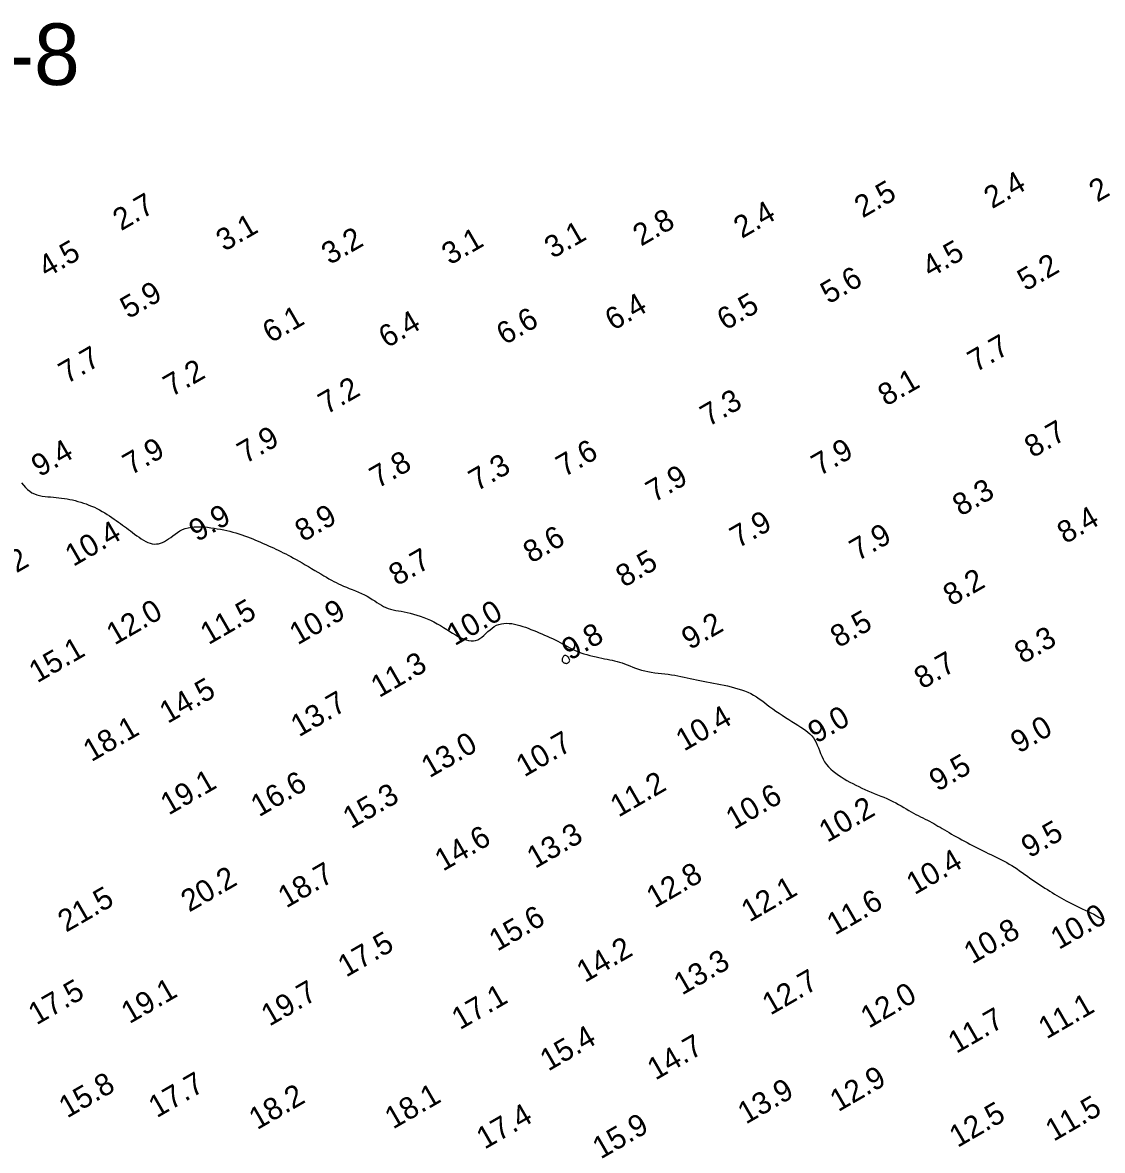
# Model space of a CAD drawing. Extents: x 3024098 to 3056816, y 418252 to 509144.
# Drawn here: x 3027391.3 to 3027637.1, y 419862.6 to 420119.3 of the extents above; entities that cross this region are included whole.
import ezdxf

# ---------------------------------------------------------------- set-up
doc = ezdxf.new("R2010")
doc.units = 0
for name, color, linetype in [('V-CHAN-CONT-EL10', 7, 'Continuous'), ('V-CHAN-NAID', 7, 'Continuous'), ('V-TOPO-SOUN-0911', 7, 'Continuous')]:
    doc.layers.add(name, color=color, linetype=linetype)

msp = doc.modelspace()

# ---------------------------------------------------------------- linework, layer by layer
at = {"layer": 'V-CHAN-CONT-EL10'}
msp.add_lwpolyline([(3027391.11, 420014.54), (3027391.54, 420014.02), (3027391.99, 420013.53), (3027392.46, 420013.07), (3027392.96, 420012.66), (3027393.48, 420012.31), (3027394.03, 420012.03), (3027394.6, 420011.82), (3027395.2, 420011.66), (3027395.82, 420011.55), (3027396.45, 420011.46), (3027397.08, 420011.4), (3027397.72, 420011.35), (3027398.36, 420011.31), (3027398.99, 420011.25), (3027399.61, 420011.18), (3027400.23, 420011.1), (3027400.85, 420011.01), (3027401.46, 420010.91), (3027402.08, 420010.79), (3027402.7, 420010.66), (3027403.32, 420010.51), (3027403.94, 420010.34), (3027404.57, 420010.16), (3027405.2, 420009.97), (3027405.82, 420009.75), (3027406.45, 420009.52), (3027407.06, 420009.26), (3027407.68, 420008.99), (3027408.28, 420008.7), (3027408.87, 420008.39), (3027409.46, 420008.07), (3027410.03, 420007.73), (3027410.58, 420007.38), (3027411.13, 420007.03), (3027411.66, 420006.67), (3027412.17, 420006.32), (3027412.67, 420005.97), (3027413.15, 420005.63), (3027413.62, 420005.29), (3027414.08, 420004.96), (3027414.53, 420004.62), (3027414.98, 420004.29), (3027415.44, 420003.95), (3027415.9, 420003.61), (3027416.37, 420003.25), (3027416.85, 420002.89), (3027417.34, 420002.53), (3027417.84, 420002.17), (3027418.35, 420001.83), (3027418.86, 420001.51), (3027419.36, 420001.23), (3027419.86, 420001), (3027420.36, 420000.82), (3027420.84, 420000.7), (3027421.32, 420000.64), (3027421.79, 420000.65), (3027422.25, 420000.71), (3027422.72, 420000.82), (3027423.18, 420000.99), (3027423.64, 420001.22), (3027424.11, 420001.49), (3027424.58, 420001.81), (3027425.06, 420002.16), (3027425.55, 420002.53), (3027426.06, 420002.91), (3027426.59, 420003.28), (3027427.15, 420003.62), (3027427.73, 420003.92), (3027428.35, 420004.17), (3027429, 420004.36), (3027429.69, 420004.48), (3027430.4, 420004.55), (3027431.13, 420004.58), (3027431.88, 420004.56), (3027432.64, 420004.52), (3027433.4, 420004.44), (3027434.15, 420004.35), (3027434.91, 420004.25), (3027435.65, 420004.13), (3027436.39, 420004), (3027437.11, 420003.86), (3027437.83, 420003.71), (3027438.53, 420003.54), (3027439.22, 420003.36), (3027439.9, 420003.17), (3027440.56, 420002.96), (3027441.22, 420002.74), (3027441.86, 420002.52), (3027442.49, 420002.28), (3027443.11, 420002.04), (3027443.73, 420001.79), (3027444.33, 420001.54), (3027444.93, 420001.28), (3027445.52, 420001.03), (3027446.11, 420000.77), (3027446.7, 420000.52), (3027447.28, 420000.26), (3027447.85, 420000), (3027448.42, 419999.74), (3027448.98, 419999.48), (3027449.54, 419999.21), (3027450.1, 419998.94), (3027450.66, 419998.67), (3027451.22, 419998.38), (3027451.79, 419998.09), (3027452.38, 419997.78), (3027452.98, 419997.45), (3027453.61, 419997.1), (3027454.27, 419996.73), (3027454.96, 419996.34), (3027455.67, 419995.93), (3027456.4, 419995.5), (3027457.12, 419995.07), (3027457.85, 419994.64), (3027458.56, 419994.22), (3027459.24, 419993.82), (3027459.89, 419993.44), (3027460.49, 419993.08), (3027461.06, 419992.75), (3027461.61, 419992.44), (3027462.15, 419992.15), (3027462.68, 419991.87), (3027463.23, 419991.6), (3027463.79, 419991.34), (3027464.39, 419991.08), (3027465.02, 419990.81), (3027465.68, 419990.54), (3027466.37, 419990.27), (3027467.07, 419989.99), (3027467.77, 419989.7), (3027468.45, 419989.4), (3027469.12, 419989.08), (3027469.76, 419988.75), (3027470.36, 419988.41), (3027470.93, 419988.05), (3027471.47, 419987.7), (3027471.99, 419987.35), (3027472.5, 419987.01), (3027473, 419986.7), (3027473.51, 419986.42), (3027474.02, 419986.17), (3027474.55, 419985.97), (3027475.1, 419985.81), (3027475.67, 419985.67), (3027476.25, 419985.55), (3027476.86, 419985.44), (3027477.5, 419985.33), (3027478.16, 419985.21), (3027478.85, 419985.07), (3027479.57, 419984.9), (3027480.31, 419984.7), (3027481.07, 419984.48), (3027481.85, 419984.22), (3027482.63, 419983.94), (3027483.41, 419983.62), (3027484.19, 419983.28), (3027484.95, 419982.9), (3027485.7, 419982.5), (3027486.44, 419982.08), (3027487.16, 419981.64), (3027487.86, 419981.2), (3027488.54, 419980.77), (3027489.21, 419980.35), (3027489.86, 419979.96), (3027490.49, 419979.61), (3027491.11, 419979.3), (3027491.71, 419979.03), (3027492.28, 419978.83), (3027492.85, 419978.68), (3027493.39, 419978.61), (3027493.92, 419978.61), (3027494.43, 419978.7), (3027494.92, 419978.87), (3027495.4, 419979.13), (3027495.86, 419979.47), (3027496.32, 419979.85), (3027496.78, 419980.28), (3027497.24, 419980.71), (3027497.71, 419981.13), (3027498.19, 419981.52), (3027498.69, 419981.86), (3027499.21, 419982.14), (3027499.75, 419982.34), (3027500.31, 419982.48), (3027500.89, 419982.57), (3027501.47, 419982.6), (3027502.07, 419982.58), (3027502.68, 419982.52), (3027503.29, 419982.41), (3027503.91, 419982.28), (3027504.53, 419982.1), (3027505.15, 419981.91), (3027505.77, 419981.69), (3027506.4, 419981.46), (3027507.02, 419981.21), (3027507.65, 419980.96), (3027508.27, 419980.7), (3027508.9, 419980.44), (3027509.52, 419980.18), (3027510.14, 419979.92), (3027510.75, 419979.66), (3027511.35, 419979.39), (3027511.95, 419979.12), (3027512.54, 419978.84), (3027513.11, 419978.54), (3027513.68, 419978.24), (3027514.23, 419977.93), (3027514.78, 419977.62), (3027515.34, 419977.3), (3027515.9, 419977), (3027516.48, 419976.7), (3027517.08, 419976.42), (3027517.71, 419976.15), (3027518.37, 419975.9), (3027519.04, 419975.67), (3027519.73, 419975.47), (3027520.44, 419975.27), (3027521.14, 419975.1), (3027521.83, 419974.94), (3027522.5, 419974.79), (3027523.16, 419974.66), (3027523.78, 419974.54), (3027524.38, 419974.42), (3027524.95, 419974.31), (3027525.52, 419974.19), (3027526.07, 419974.06), (3027526.62, 419973.92), (3027527.18, 419973.76), (3027527.75, 419973.58), (3027528.33, 419973.37), (3027528.94, 419973.14), (3027529.55, 419972.9), (3027530.19, 419972.65), (3027530.85, 419972.41), (3027531.52, 419972.17), (3027532.21, 419971.96), (3027532.93, 419971.76), (3027533.66, 419971.6), (3027534.41, 419971.47), (3027535.18, 419971.36), (3027535.95, 419971.26), (3027536.72, 419971.17), (3027537.48, 419971.09), (3027538.25, 419971), (3027538.99, 419970.9), (3027539.73, 419970.78), (3027540.44, 419970.66), (3027541.15, 419970.52), (3027541.86, 419970.37), (3027542.57, 419970.22), (3027543.28, 419970.06), (3027543.99, 419969.91), (3027544.72, 419969.75), (3027545.47, 419969.6), (3027546.23, 419969.45), (3027547, 419969.3), (3027547.78, 419969.15), (3027548.57, 419969), (3027549.37, 419968.84), (3027550.17, 419968.68), (3027550.97, 419968.51), (3027551.77, 419968.34), (3027552.57, 419968.15), (3027553.36, 419967.94), (3027554.14, 419967.72), (3027554.9, 419967.47), (3027555.64, 419967.21), (3027556.35, 419966.91), (3027557.04, 419966.59), (3027557.69, 419966.23), (3027558.32, 419965.84), (3027558.94, 419965.43), (3027559.55, 419965), (3027560.15, 419964.55), (3027560.77, 419964.08), (3027561.41, 419963.61), (3027562.07, 419963.12), (3027562.76, 419962.64), (3027563.48, 419962.15), (3027564.22, 419961.67), (3027564.96, 419961.19), (3027565.69, 419960.72), (3027566.42, 419960.27), (3027567.12, 419959.83), (3027567.79, 419959.41), (3027568.42, 419959), (3027569.01, 419958.62), (3027569.55, 419958.23), (3027570.05, 419957.84), (3027570.51, 419957.43), (3027570.93, 419957.01), (3027571.31, 419956.54), (3027571.64, 419956.04), (3027571.93, 419955.48), (3027572.18, 419954.89), (3027572.43, 419954.27), (3027572.66, 419953.63), (3027572.91, 419952.98), (3027573.18, 419952.33), (3027573.49, 419951.69), (3027573.84, 419951.08), (3027574.26, 419950.5), (3027574.73, 419949.96), (3027575.25, 419949.44), (3027575.81, 419948.95), (3027576.4, 419948.49), (3027577.01, 419948.05), (3027577.65, 419947.63), (3027578.29, 419947.23), (3027578.94, 419946.84), (3027579.6, 419946.47), (3027580.26, 419946.11), (3027580.93, 419945.77), (3027581.6, 419945.43), (3027582.29, 419945.11), (3027582.99, 419944.79), (3027583.69, 419944.49), (3027584.42, 419944.19), (3027585.15, 419943.89), (3027585.88, 419943.6), (3027586.61, 419943.3), (3027587.33, 419943), (3027588.04, 419942.7), (3027588.74, 419942.39), (3027589.41, 419942.07), (3027590.06, 419941.74), (3027590.68, 419941.4), (3027591.29, 419941.05), (3027591.87, 419940.71), (3027592.44, 419940.37), (3027593, 419940.03), (3027593.54, 419939.71), (3027594.09, 419939.4), (3027594.62, 419939.1), (3027595.15, 419938.83), (3027595.68, 419938.56), (3027596.2, 419938.31), (3027596.72, 419938.05), (3027597.23, 419937.8), (3027597.73, 419937.55), (3027598.22, 419937.29), (3027598.7, 419937.03), (3027599.18, 419936.76), (3027599.65, 419936.47), (3027600.13, 419936.18), (3027600.62, 419935.89), (3027601.12, 419935.59), (3027601.63, 419935.28), (3027602.16, 419934.96), (3027602.71, 419934.64), (3027603.28, 419934.32), (3027603.87, 419933.99), (3027604.47, 419933.67), (3027605.08, 419933.34), (3027605.69, 419933.01), (3027606.3, 419932.69), (3027606.92, 419932.37), (3027607.52, 419932.05), (3027608.12, 419931.74), (3027608.72, 419931.44), (3027609.32, 419931.14), (3027609.91, 419930.84), (3027610.5, 419930.54), (3027611.1, 419930.25), (3027611.69, 419929.96), (3027612.29, 419929.68), (3027612.88, 419929.39), (3027613.48, 419929.09), (3027614.08, 419928.79), (3027614.68, 419928.48), (3027615.28, 419928.16), (3027615.88, 419927.82), (3027616.47, 419927.47), (3027617.06, 419927.09), (3027617.65, 419926.7), (3027618.23, 419926.3), (3027618.81, 419925.88), (3027619.4, 419925.47), (3027619.98, 419925.05), (3027620.55, 419924.63), (3027621.13, 419924.23), (3027621.71, 419923.83), (3027622.28, 419923.44), (3027622.86, 419923.07), (3027623.43, 419922.7), (3027623.99, 419922.34), (3027624.55, 419921.99), (3027625.1, 419921.65), (3027625.64, 419921.32), (3027626.18, 419920.99), (3027626.71, 419920.67), (3027627.24, 419920.35), (3027627.77, 419920.04), (3027628.31, 419919.74), (3027628.85, 419919.43), (3027629.42, 419919.14), (3027630, 419918.84), (3027630.6, 419918.55), (3027631.22, 419918.25), (3027631.85, 419917.96), (3027632.49, 419917.66), (3027633.14, 419917.36), (3027633.79, 419917.05), (3027634.44, 419916.73), (3027635.09, 419916.39), (3027635.72, 419916.05), (3027636.34, 419915.69), (3027636.94, 419915.33), (3027637.53, 419914.96)], dxfattribs=at)
msp.add_lwpolyline([(3027515.45, 419973.6), (3027515.55, 419973.66), (3027515.65, 419973.75), (3027515.73, 419973.85), (3027515.79, 419973.96), (3027515.83, 419974.09), (3027515.84, 419974.23), (3027515.81, 419974.38), (3027515.76, 419974.54), (3027515.67, 419974.7), (3027515.56, 419974.86), (3027515.43, 419975), (3027515.29, 419975.13), (3027515.13, 419975.22), (3027514.98, 419975.29), (3027514.83, 419975.3), (3027514.69, 419975.27), (3027514.55, 419975.2), (3027514.44, 419975.09), (3027514.33, 419974.96), (3027514.25, 419974.81), (3027514.18, 419974.65), (3027514.13, 419974.49), (3027514.1, 419974.34), (3027514.1, 419974.21), (3027514.12, 419974.09), (3027514.16, 419973.99), (3027514.21, 419973.9), (3027514.27, 419973.82), (3027514.35, 419973.75), (3027514.44, 419973.69), (3027514.53, 419973.64), (3027514.62, 419973.59), (3027514.72, 419973.55), (3027514.82, 419973.52), (3027514.92, 419973.5), (3027515.03, 419973.49), (3027515.13, 419973.49), (3027515.24, 419973.51), (3027515.35, 419973.54)], close=True, dxfattribs=at)

# ---------------------------------------------------------------- texts
at = {"layer": 'V-CHAN-NAID'}
msp.add_text('RN-8', height=14, dxfattribs=at).set_placement((3027360.67, 420105.1))
at = {"layer": 'V-TOPO-SOUN-0911'}
for s, p in [('2.2', (3027635.89, 420078.32)), ('2.4', (3027611.97, 420076.82)), ('2.5', (3027582.5, 420074.72)), ('2.7', (3027413.75, 420071.8)), ('2.8', (3027532.09, 420068.29)), ('2.4', (3027555.02, 420070.06)), ('3.1', (3027437.25, 420067.12)), ('3.1', (3027511.96, 420065.48)), ('3.2', (3027461.22, 420064.09)), ('3.1', (3027488.6, 420064)), ('4.5', (3027396.81, 420061.13)), ('4.5', (3027597.92, 420061.13)), ('5.2', (3027619.59, 420058.08)), ('5.6', (3027574.77, 420055.14)), ('5.9', (3027415.42, 420051.78)), ('6.4', (3027525.75, 420049.09)), ('6.5', (3027551.24, 420049.13)), ('6.1', (3027447.82, 420046.25)), ('6.4', (3027474.24, 420045.12)), ('6.6', (3027501.05, 420045.82)), ('7.7', (3027608.27, 420039.64)), ('7.7', (3027401.41, 420036.99)), ('7.2', (3027425.23, 420034.03)), ('7.2', (3027460.5, 420030.03)), ('8.1', (3027587.84, 420031.88)), ('7.3', (3027547.41, 420027.24)), ('8.7', (3027621.19, 420020.12)), ('7.9', (3027442.06, 420018.81)), ('9.4', (3027395.21, 420015.79)), ('7.9', (3027416.01, 420016.19)), ('7.6', (3027514.6, 420015.77)), ('7.9', (3027572.7, 420016.02)), ('7.8', (3027472.18, 420013.2)), ('7.3', (3027494.72, 420012.54)), ('7.9', (3027535.04, 420009.99)), ('8.3', (3027604.82, 420006.84)), ('9.9', (3027431.07, 420001.03)), ('8.9', (3027455.18, 420001.03)), ('7.9', (3027554.17, 419999.58)), ('8.4', (3027628.64, 420000.57)), ('10.4 ', (3027402.89, 419995.41)), ('8.6', (3027507.12, 419996.15)), ('7.9', (3027581.4, 419996.67)), ('12.2 ', (3027381.89, 419989.31)), ('8.7', (3027476.54, 419990.99)), ('8.5', (3027528.2, 419990.66)), ('8.2', (3027602.69, 419986.4)), ('12.0 ', (3027412.29, 419977.53)), ('11.5 ', (3027433.65, 419977.6)), ('10.9 ', (3027453.94, 419977.56)), ('10.0 ', (3027489.68, 419977.37)), ('9.2', (3027543.17, 419976.46)), ('8.5', (3027577.02, 419976.91)), ('9.8', (3027515.91, 419974.03)), ('8.3', (3027618.93, 419973.27)), ('15.1 ', (3027394.67, 419968.92)), ('8.7', (3027596.09, 419967.5)), ('11.3 ', (3027472.47, 419965.56)), ('14.5 ', (3027424.37, 419959.68)), ('13.7 ', (3027454.23, 419956.63)), ('10.4 ', (3027541.86, 419953.38)), ('9.0', (3027571.93, 419955.16)), ('18.1 ', (3027407, 419950.97)), ('9.0', (3027618.03, 419952.9)), ('10.7 ', (3027505.51, 419947.51)), ('13.0 ', (3027483.94, 419947.31)), ('9.5', (3027599.53, 419944.2)), ('19.1 ', (3027424.59, 419938.83)), ('16.6 ', (3027445.14, 419938.43)), ('11.2 ', (3027526.94, 419938.36)), ('15.3 ', (3027466.11, 419935.7)), ('10.6 ', (3027553.25, 419935.54)), ('10.2 ', (3027574.44, 419932.62)), ('9.5', (3027620.46, 419929.08)), ('14.6 ', (3027487.01, 419926.06)), ('13.3 ', (3027507.97, 419926.68)), ('10.4 ', (3027594.32, 419920.71)), ('18.7 ', (3027451.34, 419917.69)), ('12.8 ', (3027535.17, 419917.66)), ('20.2 ', (3027429.26, 419916.77)), ('21.5 ', (3027401.24, 419912.18)), ('12.1 ', (3027556.74, 419914.49)), ('11.6 ', (3027576.21, 419911.53)), ('15.6 ', (3027499.37, 419907.85)), ('10.0 ', (3027627.15, 419908.24)), ('10.8 ', (3027607.41, 419904.93)), ('17.5 ', (3027464.95, 419901.94)), ('14.2 ', (3027519.29, 419900.73)), ('13.3 ', (3027541.4, 419897.87)), ('12.7 ', (3027561.52, 419893.31)), ('17.5 ', (3027394.51, 419891.08)), ('19.1 ', (3027415.66, 419891.36)), ('19.7 ', (3027447.51, 419890.79)), ('17.1 ', (3027490.86, 419889.98)), ('12.0 ', (3027583.91, 419890.33)), ('11.1 ', (3027624.36, 419887.88)), ('11.7 ', (3027603.81, 419884.59)), ('15.4 ', (3027510.96, 419880.58)), ('14.7 ', (3027535.37, 419878.52)), ('12.9 ', (3027576.94, 419871.33)), ('15.8 ', (3027401.48, 419869.89)), ('17.7 ', (3027421.88, 419869.95)), ('13.9 ', (3027555.94, 419868.51)), ('18.2 ', (3027444.72, 419867.23)), ('18.1 ', (3027475.64, 419867.38)), ('12.5 ', (3027604.09, 419863.19)), ('11.5 ', (3027625.97, 419864.6)), ('17.4 ', (3027496.49, 419862.8)), ('15.9 ', (3027522.9, 419860.57))]:
    msp.add_text(s, height=5, rotation=30, dxfattribs=at).set_placement(p)

doc.saveas('drawing.dxf')
